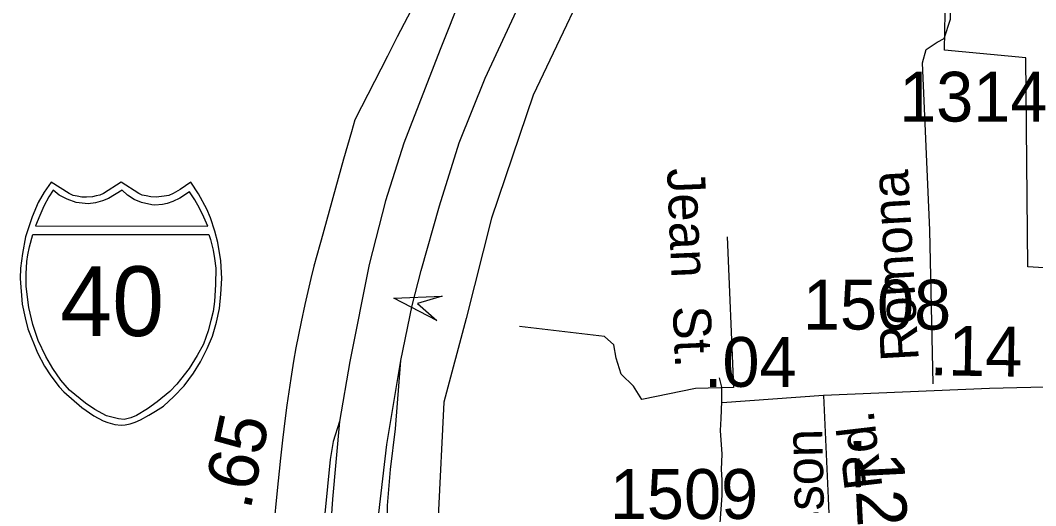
# Model space of a CAD drawing. Extents: x 2001466 to 2224147, y 644118 to 847247.
# Drawn here: x 2073527 to 2076073, y 740590 to 741808 of the extents above; entities that cross this region are included whole.
import ezdxf

# ---------------------------------------------------------------- set-up
doc = ezdxf.new("R2010")
doc.units = 0
for name, color, linetype in [('Exist Boundary Political City Limit New', 7, 'Continuous'), ('Exist Boundary Political City Limit New Hole', 7, 'Continuous'), ('Exist Hydrographic Misc Water Feature', 7, 'Continuous'), ('Exist Road Non-System Type 51', 7, 'Continuous'), ('Exist Road Non-System Type 51 Label', 7, 'Continuous'), ('Exist Road Primary Interstate Divided Center Attributed', 7, 'Continuous'), ('Exist Road Primary Interstate Mileage Hundredths English Label', 7, 'Continuous'), ('Exist Road Primary Interstate Ramp 1 Lane Attributed', 7, 'Continuous'), ('Exist Road Primary Interstate Shield CELL', 7, 'Continuous'), ('Exist Road Primary Interstate Shield Number Label', 7, 'Continuous'), ('Exist Road Primary Interstate Structure Cantilever Sign Attributed CELL', 7, 'Continuous'), ('Exist Road Secondary Mileage Hundredths English Label', 7, 'Continuous'), ('Exist Road Secondary Type 51 Attributed', 7, 'Continuous'), ('Exist Road Secondary Type 51 Label', 7, 'Continuous'), ('Exist Road Secondary Type 51 Number Label', 7, 'Continuous'), ('Map Preparation Boundary City Limit Buffer Line', 7, 'Continuous')]:
    doc.layers.add(name, color=color, linetype=linetype)

msp = doc.modelspace()

# ---------------------------------------------------------------- linework, layer by layer
at = {"layer": 'Exist Boundary Political City Limit New'}
msp.add_lwpolyline([(2074593.2, 741998.2), (2074472.5, 741766.5), (2074447.5, 741717.5), (2074366.1, 741557.9), (2074357.8, 741527.9), (2074337.9, 741459.4), (2074281.2, 741256.1), (2074278.1, 741244.7), (2074263.2, 741191.2), (2074255.6, 741160.1), (2074247.9, 741127.6), (2074240.5, 741094.9), (2074231.2, 741051.3), (2074224.6, 741018.5), (2074218.4, 740985.7), (2074212.5, 740952.7), (2074205.2, 740908.7), (2074200.1, 740875.7), (2074195.4, 740842.5), (2074191, 740809.3), (2074184.5, 740754), (2074179.9, 740709.3), (2074170.2, 740619.6), (2074155, 740465.9)], dxfattribs=at)
msp.add_lwpolyline([(2074593.2, 741998.2), (2074472.5, 741766.5), (2074447.5, 741717.5), (2074366.1, 741557.9), (2074357.8, 741527.9), (2074337.9, 741459.4), (2074281.2, 741256.1), (2074278.1, 741244.7), (2074263.2, 741191.2), (2074255.6, 741160.1), (2074247.9, 741127.6), (2074240.5, 741094.9), (2074231.2, 741051.3), (2074224.6, 741018.5), (2074218.4, 740985.7), (2074212.5, 740952.7), (2074205.2, 740908.7), (2074200.1, 740875.7), (2074195.4, 740842.5), (2074191, 740809.3), (2074184.5, 740754), (2074179.9, 740709.3), (2074170.2, 740619.6), (2074155, 740465.9)], dxfattribs=at)
at = {"layer": 'Exist Boundary Political City Limit New Hole'}
msp.add_lwpolyline([(2076308.4, 741172.9), (2076053.5, 741189.3), (2076048.6, 741713.5), (2075844.6, 741732.9), (2075855.8, 742342.8), (2075918.9, 742505.6), (2075721.2, 742549.4), (2075699.2, 742461.7), (2075551.1, 742379.4), (2075349.2, 742425.9), (2075128.9, 742243.3), (2074995.8, 742005.1), (2074813.5, 741619.9), (2074708.4, 741311.7), (2074645.2, 741059.5), (2074589.2, 740849.4), (2074575.1, 740562.2), (2074610.2, 740289), (2074802.2, 739984.8), (2076038.6, 740026.4), (2076059.4, 740192.6), (2076288, 740197.8)], dxfattribs=at)
at = {"layer": 'Exist Hydrographic Misc Water Feature'}
msp.add_lwpolyline([(2075279.4, 740911.1), (2075285.6, 740887), (2075285.6, 740850.9), (2075283.7, 740809), (2075282.1, 740778.8), (2075286.2, 740719), (2075284.6, 740681.1), (2075286.6, 740654.8), (2075286.6, 740615.1), (2075280.9, 740547)], dxfattribs=at)
at = {"layer": 'Exist Road Non-System Type 51'}
msp.add_line((2075299.4, 741264.4), (2075315.1, 740886.7), dxfattribs=at)
for points in [[(2075815.8, 740895.7), (2075807.4, 741281.4), (2075789.1, 741700.6), (2075798.3, 741734.3), (2075825.8, 741752.7), (2075844.1, 741761.8), (2075859.4, 741810.8), (2075856.5, 742172.2)], [(2075315.1, 740886.7), (2075220.3, 740883.6), (2075085.7, 740856.1), (2075064.3, 740889.7), (2075033.7, 740920.3), (2075021.5, 740960.1), (2075015.4, 740993.8), (2074992.3, 741014.7), (2074778.8, 741039.1)]]:
    msp.add_lwpolyline(points, dxfattribs=at)
at = {"layer": 'Exist Road Primary Interstate Divided Center Attributed'}
for points in [[(2074890, 742340.5), (2074818, 742222.6), (2074737, 742080), (2074634.4, 741871.9), (2074579.7, 741734.7), (2074488.6, 741499.3), (2074442.9, 741354.7), (2074401.7, 741195.2), (2074353, 740951.3), (2074327.2, 740801.3)], [(2074481.2, 740953.8), (2074510, 741092.4), (2074531.9, 741179.8), (2074578.6, 741342.3), (2074627.7, 741500.3), (2074692.8, 741662.2), (2074843.4, 741986.8), (2075010.3, 742317)], [(2074585, 739130.1), (2074542.8, 739261.3), (2074496.1, 739461.5), (2074469.3, 739605.5), (2074442.4, 739799.8), (2074421.6, 740029.3), (2074415.1, 740222.5), (2074414.6, 740323.9), (2074418.6, 740422.2), (2074426.5, 740571.3), (2074446.4, 740743.7), (2074481.2, 740953.8)], [(2074327.2, 740801.3), (2074309.8, 740606.1), (2074299.4, 740448.1), (2074296.9, 740373.6), (2074296.9, 740301), (2074306.3, 739969.7), (2074329.7, 739755.1), (2074363, 739537), (2074383.3, 739444.6), (2074414.6, 739300.5), (2074494.7, 739036.6)]]:
    msp.add_lwpolyline(points, dxfattribs=at)
at = {"layer": 'Exist Road Primary Interstate Ramp 1 Lane Attributed'}
for points in [[(2075126.9, 739134.4), (2075111.7, 739269.5), (2075085.9, 739383.8), (2075035.6, 739523.7), (2074984.7, 739614.2), (2074917.9, 739696.9), (2074801.6, 739813.7), (2074681.4, 739932.4), (2074631.2, 739997.5), (2074584, 740064.6), (2074541.3, 740143), (2074502.6, 740233.5), (2074476.2, 740321.9), (2074458.3, 740408.8), (2074448, 740535.5), (2074448, 740590.5), (2074455.4, 740680.6), (2074467.8, 740782.9), (2074481.2, 740953.8)], [(2074327.2, 740801.3), (2074311.8, 740751.1), (2074304.3, 740705.9), (2074290.4, 740570.3), (2074265.2, 740227.7), (2074242.6, 740085.4), (2074228.6, 739999.2), (2074206.5, 739924.5), (2074149.4, 739764.7), (2074070.4, 739582.7), (2074008.8, 739445.7), (2073986.2, 739383.5), (2073970.2, 739315.4), (2073958.5, 739220.8), (2073952.6, 739142.8), (2073954.9, 739055.7)]]:
    msp.add_lwpolyline(points, dxfattribs=at)
at = {"layer": 'Exist Road Primary Interstate Shield CELL'}
for points in [[(2073780.2, 740791.8), (2073789.7, 740792.7), (2073802.4, 740795.2), (2073814.8, 740799.2), (2073828.9, 740805.5), (2073849.8, 740817), (2073866.5, 740826.9), (2073885.9, 740839.8), (2073912, 740863.6), (2073938, 740891), (2073961, 740922), (2073979.3, 740951), (2073995.3, 740984.2), (2074008.8, 741015.1), (2074019.4, 741050.4), (2074026.5, 741084.7), (2074030.1, 741120.3), (2074032.4, 741159.9), (2074029.8, 741204.5), (2074022, 741250), (2074014.7, 741278.4), (2074003.7, 741312.3), (2073994.7, 741334), (2073973.9, 741372.4), (2073955.1, 741402), (2073927.9, 741382.9), (2073910.1, 741373.4), (2073899.3, 741368.5), (2073888.1, 741366.4), (2073867.6, 741363.9), (2073854.8, 741364.5), (2073842.8, 741367.2), (2073832.7, 741369.4), (2073824.4, 741373.4), (2073780.2, 741402), (2073735.9, 741373.4), (2073726.7, 741369.2), (2073717.1, 741367.2), (2073708, 741364.6), (2073692.9, 741363.9), (2073681.3, 741364.3), (2073669.4, 741366.4), (2073660, 741368.3), (2073649.5, 741373.4), (2073604.4, 741402), (2073586.7, 741376.3), (2073572.2, 741350.9), (2073556.9, 741315), (2073547.3, 741287.2), (2073540.5, 741264.3), (2073532.2, 741222.3), (2073527.9, 741185.8), (2073527.1, 741159.9), (2073531.8, 741095.4), (2073538.9, 741061.1), (2073546.1, 741033.3), (2073570, 740973.2), (2073587.9, 740939.6), (2073603.3, 740915.4), (2073624.9, 740888.3), (2073636.6, 740875.3), (2073681.4, 740836.1), (2073711.3, 740815.7), (2073735.2, 740802.8), (2073746.5, 740798.5), (2073764, 740793.6)], [(2073609.8, 741381.3), (2073598.8, 741364.4), (2073586.1, 741341.5), (2073576, 741317.9), (2073565.6, 741291.7), (2073997.2, 741291.5), (2073987.1, 741314), (2073976.4, 741336.5), (2073965.1, 741357.1), (2073951.4, 741377), (2073927.2, 741361.7), (2073909.6, 741353.4), (2073895.4, 741348.5), (2073883.4, 741345.8), (2073864.8, 741344.3), (2073856.5, 741344.8), (2073830.6, 741350.7), (2073813, 741357.9), (2073796.3, 741369), (2073782.8, 741381.7), (2073748.6, 741361), (2073733.4, 741354.4), (2073716, 741349.9), (2073696.9, 741347.5), (2073667.5, 741350.7), (2073644.4, 741358.7), (2073624.5, 741369)], [(2073999.7, 741270.2), (2074004.4, 741258.1), (2074010.7, 741231), (2074014, 741210.2), (2074017.5, 741186.2), (2074016.3, 741145), (2074014.3, 741102.5), (2074010.4, 741077.2), (2074005.1, 741054.3), (2073998, 741028.9), (2073986.5, 740995), (2073970.6, 740966.4), (2073950.7, 740934.5), (2073929.2, 740906.7), (2073919.9, 740895.1), (2073902.2, 740876.4), (2073869.9, 740850.6), (2073846.4, 740833), (2073818.2, 740816.4), (2073803.9, 740810), (2073787.3, 740806.5), (2073773.6, 740807.5), (2073756.9, 740811.9), (2073743.5, 740815.6), (2073714.1, 740831.5), (2073690.2, 740847.4), (2073650.4, 740880), (2073629, 740905.2), (2073608.9, 740934.5), (2073591.1, 740964.6), (2073572, 741004.3), (2073558.5, 741044.2), (2073548.7, 741087.3), (2073542.1, 741139.9), (2073541.4, 741172), (2073543.4, 741202.8), (2073546.3, 741219), (2073550.2, 741239.1), (2073558.1, 741270)]]:
    msp.add_lwpolyline(points, close=True, dxfattribs=at)
at = {"layer": 'Exist Road Primary Interstate Structure Cantilever Sign Attributed CELL'}
msp.add_lwpolyline([(2074571.6, 741054.3), (2074463.4, 741110.4), (2074585.2, 741115.9), (2074522.9, 741097.3)], close=True, dxfattribs=at)
at = {"layer": 'Exist Road Secondary Type 51 Attributed'}
for points in [[(2076267.4, 740891.8), (2075957.6, 740883.8), (2075540.8, 740866)], [(2075540.8, 740866), (2075287.3, 740848.3)], [(2075540.8, 740866), (2075552.8, 740608.4), (2075568.1, 740260.5)]]:
    msp.add_lwpolyline(points, dxfattribs=at)
at = {"layer": 'Map Preparation Boundary City Limit Buffer Line'}
for points in [[(2076308.4, 741172.9), (2076053.5, 741189.3), (2076048.6, 741713.5), (2075844.6, 741732.9), (2075855.8, 742342.8), (2075918.9, 742505.6), (2075721.2, 742549.4), (2075699.2, 742461.7), (2075551.1, 742379.4), (2075349.2, 742425.9), (2075128.9, 742243.3), (2074995.8, 742005.1), (2074813.5, 741619.9), (2074708.4, 741311.7), (2074645.2, 741059.5), (2074589.2, 740849.4), (2074575.1, 740562.2), (2074610.2, 740289), (2074802.2, 739984.8), (2076038.6, 740026.4), (2076059.4, 740192.6), (2076288, 740197.8)], [(2074593.2, 741998.2), (2074472.5, 741766.5), (2074447.5, 741717.5), (2074366.1, 741557.9), (2074357.8, 741527.9), (2074337.9, 741459.4), (2074281.2, 741256.1), (2074278.1, 741244.7), (2074263.2, 741191.2), (2074255.6, 741160.1), (2074247.9, 741127.6), (2074240.5, 741094.9), (2074231.2, 741051.3), (2074224.6, 741018.5), (2074218.4, 740985.7), (2074212.5, 740952.7), (2074205.2, 740908.7), (2074200.1, 740875.7), (2074195.4, 740842.5), (2074191, 740809.3), (2074184.5, 740754), (2074179.9, 740709.3), (2074170.2, 740619.6), (2074155, 740465.9)], [(2074593.2, 741998.2), (2074472.5, 741766.5), (2074447.5, 741717.5), (2074366.1, 741557.9), (2074357.8, 741527.9), (2074337.9, 741459.4), (2074281.2, 741256.1), (2074278.1, 741244.7), (2074263.2, 741191.2), (2074255.6, 741160.1), (2074247.9, 741127.6), (2074240.5, 741094.9), (2074231.2, 741051.3), (2074224.6, 741018.5), (2074218.4, 740985.7), (2074212.5, 740952.7), (2074205.2, 740908.7), (2074200.1, 740875.7), (2074195.4, 740842.5), (2074191, 740809.3), (2074184.5, 740754), (2074179.9, 740709.3), (2074170.2, 740619.6), (2074155, 740465.9)]]:
    msp.add_lwpolyline(points, dxfattribs=at)

# ---------------------------------------------------------------- texts
at = {"layer": 'Exist Road Non-System Type 51 Label'}
for s, rotation, p in [('Jean  St.', 272.3815, (2075148.6, 741435.5)), ('Romona', 93.2549, (2075780.2, 740954.9))]:
    msp.add_text(s, height=95, rotation=rotation, dxfattribs=at).set_placement(p)
at = {"layer": 'Exist Road Primary Interstate Mileage Hundredths English Label'}
msp.add_text('.65', height=125, rotation=77.9137, dxfattribs=at).set_placement((2074103.7, 740576.6))
at = {"layer": 'Exist Road Primary Interstate Shield Number Label'}
msp.add_text('40', height=175, dxfattribs=at).set_placement((2073627.3, 741015.6))
at = {"layer": 'Exist Road Secondary Mileage Hundredths English Label'}
for s, rotation, p in [('.14', 359.0041, (2075806.6, 740917.5)), ('.12', 272.8895, (2075615.4, 740766.9))]:
    msp.add_text(s, height=125, rotation=rotation, dxfattribs=at).set_placement(p)
msp.add_text('.04', height=125, dxfattribs=at).set_placement((2075241.3, 740888.1))
at = {"layer": 'Exist Road Secondary Type 51 Label'}
for s, rotation, p in [('Rd.', 96.6733, (2075689.2, 740635.8)), ('Glosson', 91.099, (2075547.1, 740317.1))]:
    msp.add_text(s, height=95, rotation=rotation, dxfattribs=at).set_placement(p)
at = {"layer": 'Exist Road Secondary Type 51 Number Label'}
for s, p in [('1314', (2075730.7, 741553.6)), ('1508', (2075489.4, 741031.8)), ('1509', (2075005.3, 740556.7))]:
    msp.add_text(s, height=125, dxfattribs=at).set_placement(p)

doc.saveas('drawing.dxf')
